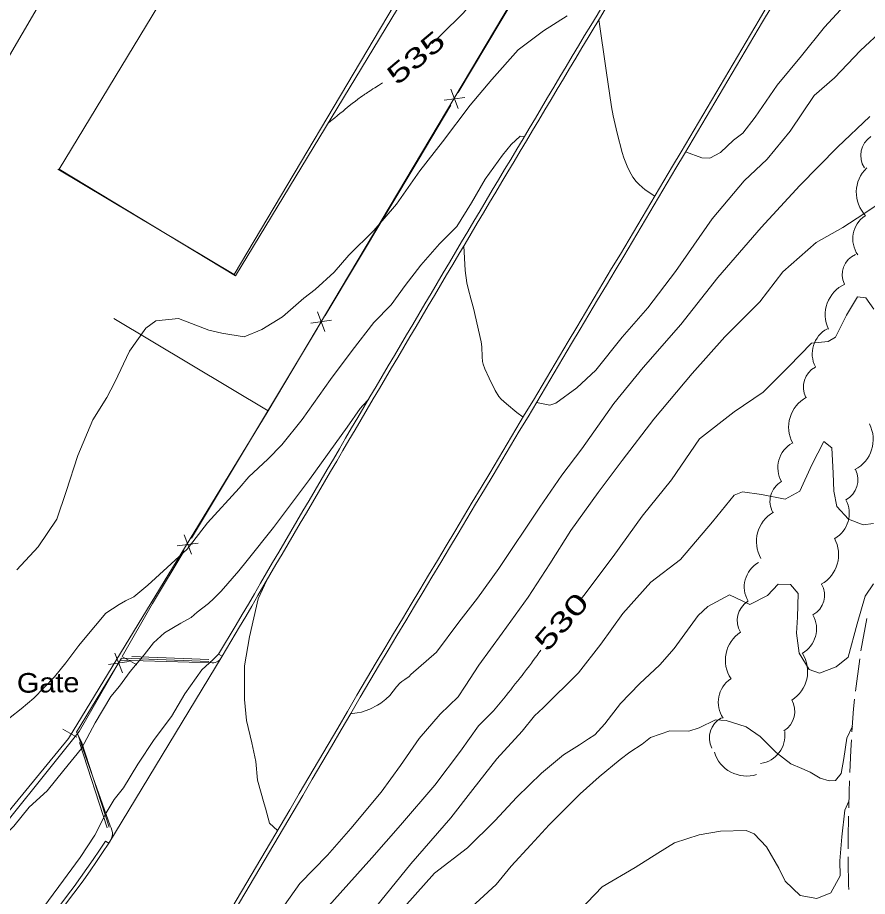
# Model space of a CAD drawing. Extents: x 2361284 to 2366480, y 6976556 to 6985346.
# Drawn here: x 2364150.7 to 2364358.8, y 6979307 to 6979522.2 of the extents above; entities that cross this region are included whole.
import ezdxf
from ezdxf.enums import TextEntityAlignment as Align

# ---------------------------------------------------------------- set-up
doc = ezdxf.new("R2010")
doc.units = 0
doc.header["$LTSCALE"] = 1.9
for name, color, linetype, lineweight in [('12', 7, 'Continuous', 13), ('13', 7, 'Continuous', 13), ('16', 7, 'Continuous', 13), ('3', 7, 'Continuous', 13), ('5', 7, 'Continuous', 13), ('6', 7, 'Continuous', 13), ('7', 7, 'Continuous', 13), ('9', 7, 'Continuous', 13)]:
    doc.layers.add(name, color=color, linetype=linetype, lineweight=lineweight)

msp = doc.modelspace()

# ---------------------------------------------------------------- linework, layer by layer
at = {"layer": '12'}
for points in [[(2364331.563, 6979587.998), (2364330.272, 6979587.117), (2364327.984, 6979584.805), (2364325.633, 6979582.722), (2364321.96, 6979580.987), (2364318.646, 6979578.145), (2364315.673, 6979576.446), (2364311.945, 6979574.031), (2364306.953, 6979570.033), (2364305.354, 6979568.858), (2364299.208, 6979563.029), (2364292.354, 6979556.054), (2364283.57, 6979546.02), (2364277.887, 6979542.135), (2364271.511, 6979536.375), (2364265.488, 6979530.307), (2364259.875, 6979523.373), (2364254.305, 6979517.95), (2364252.164, 6979515.9)], [(2364240.076, 6979506.223), (2364239.062, 6979505.587), (2364238.161, 6979505.023), (2364237.71, 6979504.74), (2364237.261, 6979504.455), (2364237.037, 6979504.312), (2364236.589, 6979504.024), (2364236.366, 6979503.88), (2364236.032, 6979503.661), (2364235.699, 6979503.441), (2364235.533, 6979503.33), (2364235.394, 6979503.236), (2364235.117, 6979503.045), (2364234.842, 6979502.851), (2364234.66, 6979502.72), (2364234.54, 6979502.632), (2364234.299, 6979502.455), (2364234.031, 6979502.253), (2364233.853, 6979502.117), (2364233.498, 6979501.843), (2364233.322, 6979501.705), (2364232.97, 6979501.427), (2364232.619, 6979501.148), (2364231.919, 6979500.587), (2364230.887, 6979499.759), (2364230.372, 6979499.345), (2364229.601, 6979498.721), (2364229.089, 6979498.303), (2364228.833, 6979498.094), (2364228.45, 6979497.779), (2364227.941, 6979497.358), (2364227.687, 6979497.146), (2364227.307, 6979496.827), (2364226.739, 6979496.347)], [(2364360.359, 6979450.794), (2364358.392, 6979453.626), (2364356.31, 6979453.826), (2364353.683, 6979449.361), (2364350.914, 6979443.914), (2364349.164, 6979442.858), (2364345.109, 6979442.469), (2364339.552, 6979436.756), (2364333.231, 6979430.446), (2364326.167, 6979425.638), (2364317.619, 6979419.067), (2364310.834, 6979409.042), (2364303.649, 6979400.072), (2364296.531, 6979390.255), (2364289.313, 6979380.685), (2364288.314, 6979379.475)], [(2364278.809, 6979367.294), (2364278.652, 6979367.085), (2364278.549, 6979366.944), (2364278.346, 6979366.66), (2364278.146, 6979366.375), (2364277.879, 6979365.994), (2364277.745, 6979365.804), (2364277.609, 6979365.615), (2364277.541, 6979365.521), (2364277.437, 6979365.381), (2364276.803, 6979364.534), (2364276.485, 6979364.112), (2364276.008, 6979363.479), (2364275.288, 6979362.532), (2364274.806, 6979361.902), (2364274.565, 6979361.588), (2364274.202, 6979361.117), (2364273.716, 6979360.49), (2364273.473, 6979360.177), (2364273.107, 6979359.708), (2364272.556, 6979359.006), (2364272.065, 6979358.384), (2364271.818, 6979358.073), (2364271.447, 6979357.608), (2364270.889, 6979356.912), (2364270.328, 6979356.217), (2364270.047, 6979355.871)], [(2364270.047, 6979355.871), (2364267.179, 6979352.433), (2364263.514, 6979348.788), (2364259.134, 6979342.526), (2364252.821, 6979334.246), (2364244.434, 6979324.426), (2364237.45, 6979316.449), (2364226.159, 6979303.861), (2364216.776, 6979289.47), (2364207.276, 6979275.71), (2364193.581, 6979258.298), (2364182.659, 6979243.604), (2364173.302, 6979227.584), (2364164.063, 6979213.665), (2364152.683, 6979194.795), (2364143.92, 6979182.292), (2364134.428, 6979168.781), (2364123.904, 6979154.58), (2364114.942, 6979142.034), (2364103.663, 6979126.066)]]:
    msp.add_lwpolyline(points, dxfattribs=at)
at = {"layer": '13'}
for points in [[(2364355.131, 6979527.369), (2364348.292, 6979519.874), (2364342.618, 6979512.849), (2364336.647, 6979505.661), (2364331.311, 6979497.841), (2364328.278, 6979493.902), (2364325.964, 6979492.21), (2364322.822, 6979489.219), (2364320.164, 6979487.814), (2364318.214, 6979487.875), (2364314.211, 6979489.307)], [(2364285.272, 6979522.685), (2364279.458, 6979518.949), (2364273.22, 6979514.33), (2364266.849, 6979507.048), (2364261.519, 6979500.788), (2364254.764, 6979491.773), (2364249.181, 6979484.679), (2364243.479, 6979476.494), (2364237.889, 6979470.072), (2364231.787, 6979464.013), (2364228.206, 6979459.848), (2364223.546, 6979455.634), (2364220.786, 6979453.538), (2364215.569, 6979448.928), (2364210.507, 6979445.869), (2364206.155, 6979444.048), (2364200.726, 6979444.966), (2364197.489, 6979445.706), (2364190.102, 6979448.536), (2364184.553, 6979447.961), (2364182.073, 6979446.138), (2364178.076, 6979440.513), (2364174.509, 6979432.897), (2364172.525, 6979429.168), (2364169.087, 6979423.714), (2364165.479, 6979415), (2364162.573, 6979406.172), (2364160.327, 6979399.399), (2364155.702, 6979392.565), (2364150.515, 6979386.986)], [(2364368.244, 6979523.024), (2364362.667, 6979519.361), (2364357.056, 6979514.177), (2364350.7, 6979507.505), (2364345.741, 6979503.139), (2364339.864, 6979494.393), (2364334.249, 6979487.538), (2364328.609, 6979482.254), (2364320.766, 6979472.95), (2364311.749, 6979460.043), (2364304.963, 6979451.178), (2364298.73, 6979443.958), (2364292.257, 6979435.876), (2364287.629, 6979431.512), (2364282.505, 6979427.783), (2364280.979, 6979427.307), (2364277.733, 6979427.938)], [(2364306.693, 6979478.515), (2364304.358, 6979480.063), (2364302.852, 6979481.331), (2364302.169, 6979482.053), (2364301.354, 6979483.113), (2364300.882, 6979483.857), (2364300.087, 6979485.433), (2364299.116, 6979487.905), (2364298.721, 6979489.17), (2364297.495, 6979493.92), (2364296.53, 6979498.194), (2364296.134, 6979500.347), (2364294.81, 6979509.244), (2364293.04, 6979521.789)], [(2364359.371, 6979497.978), (2364351.411, 6979490.501), (2364342.23, 6979481.093), (2364332.778, 6979470.804), (2364322.154, 6979458.572), (2364313.123, 6979447.045), (2364303.892, 6979436.537), (2364296.695, 6979427.728), (2364288.841, 6979416.603), (2364283.923, 6979410.116), (2364278.557, 6979402.304), (2364268.558, 6979387.299), (2364263.287, 6979380.037), (2364258.724, 6979374.124), (2364253.252, 6979366.791), (2364247.013, 6979361.363)], [(2364274.772, 6979493.094), (2364273.741, 6979493.184), (2364271.541, 6979491.132), (2364269.425, 6979488.542), (2364265.151, 6979482.621), (2364261.817, 6979476.879), (2364258.222, 6979471.035), (2364253.991, 6979466.804), (2364249.431, 6979461.58), (2364245.588, 6979456.584), (2364242.193, 6979451.841), (2364237.953, 6979447.571), (2364232.619, 6979440.669), (2364227.286, 6979433.578), (2364220.389, 6979423.761), (2364215.408, 6979417.545), (2364212.001, 6979414.082), (2364207.301, 6979409.707), (2364204.958, 6979406.975), (2364197.158, 6979398.459), (2364192.249, 6979392.032), (2364187.331, 6979387.547), (2364182.611, 6979383.251), (2364179.119, 6979380.327)], [(2364361.871, 6979476.88), (2364357.897, 6979474.143), (2364352.709, 6979470.794), (2364346.253, 6979467.141), (2364338.061, 6979459.953), (2364332.411, 6979452.629), (2364323.852, 6979444.057), (2364315.867, 6979435.091), (2364306.503, 6979423.89), (2364298.688, 6979413.706), (2364292.852, 6979405.891), (2364286.191, 6979396.626), (2364281.008, 6979388.467), (2364275.695, 6979380.235), (2364269.368, 6979371.455), (2364263.623, 6979363.58), (2364260.253, 6979358.468)], [(2364274.495, 6979424.396), (2364272.914, 6979425.542), (2364270.364, 6979427.638), (2364269.104, 6979428.766), (2364268.547, 6979429.411), (2364267.628, 6979430.859), (2364266.154, 6979433.938), (2364265.114, 6979436.193), (2364264.702, 6979437.364), (2364264.564, 6979437.956), (2364264.438, 6979439.161), (2364264.385, 6979441.6), (2364264.23, 6979442.8), (2364262.342, 6979451.033), (2364261.766, 6979453.101), (2364260.984, 6979455.854), (2364260.693, 6979457.257), (2364260.32, 6979460.273), (2364259.967, 6979466.331)], [(2364236.583, 6979428.677), (2364235.184, 6979427.252), (2364234.564, 6979426.477), (2364231.367, 6979421.926), (2364222.158, 6979409.119), (2364213.37, 6979397.304), (2364206.936, 6979389.243), (2364204.853, 6979386.721), (2364200.557, 6979381.782), (2364198.72, 6979379.919), (2364197.416, 6979378.763), (2364194.677, 6979376.565)], [(2364360.268, 6979398.33), (2364357.711, 6979397.956), (2364354.108, 6979399.402), (2364351.308, 6979402.455), (2364350.552, 6979406.259), (2364350.39, 6979410.678), (2364350.072, 6979416.825), (2364348.087, 6979418.416), (2364345.122, 6979412.708), (2364342.232, 6979406.21), (2364338.62, 6979404.306), (2364332.87, 6979405.391), (2364328.21, 6979406.049), (2364326.161, 6979405.237), (2364320.822, 6979398.695), (2364313.03, 6979389.522), (2364305.742, 6979383.982), (2364298.864, 6979376.245), (2364293.476, 6979368.724), (2364288.033, 6979361.713), (2364279.344, 6979353.179)], [(2364214.325, 6979323.129), (2364212.408, 6979324.941), (2364211.373, 6979328.611), (2364211.062, 6979329.679), (2364209.447, 6979335.462), (2364209.024, 6979340.01), (2364208.03, 6979344.57), (2364206.759, 6979350.089), (2364206.22, 6979355.204), (2364206.291, 6979363.475), (2364207.483, 6979370.596), (2364209.585, 6979379.86), (2364211.703, 6979384.408)], [(2364360.288, 6979383.571), (2364358.177, 6979380.51), (2364356.252, 6979373.711), (2364354.069, 6979365.61), (2364351.102, 6979363.172), (2364347.017, 6979361.634), (2364344.468, 6979362.569), (2364342.059, 6979366.556), (2364341.432, 6979371.49), (2364341.616, 6979375.362), (2364341.791, 6979381.135), (2364339.899, 6979383.367), (2364336.948, 6979383.479), (2364334.325, 6979380.643), (2364329.996, 6979378.442), (2364324.992, 6979380.874), (2364319.655, 6979377.985), (2364317.31, 6979375.811), (2364311.417, 6979367.734), (2364307.945, 6979363.671), (2364302.989, 6979359.085), (2364298.274, 6979354.199), (2364294.491, 6979349.253)], [(2364179.119, 6979380.327), (2364177.139, 6979379.388), (2364175.547, 6979378.513), (2364172.338, 6979376.322), (2364169.766, 6979373.338), (2364167.215, 6979370.273), (2364165.671, 6979368.439), (2364162.492, 6979364.208), (2364159.754, 6979360.763), (2364154.644, 6979355.503), (2364151.538, 6979352.934), (2364146.14, 6979348.662), (2364142.991, 6979345.192), (2364138.78, 6979339.022), (2364135.969, 6979334.944), (2364131.075, 6979326.908), (2364129.172, 6979322.97), (2364125.853, 6979316.538), (2364121.228, 6979310.703), (2364117.097, 6979300.304)], [(2364194.677, 6979376.565), (2364193.168, 6979375.32), (2364190.652, 6979373.876), (2364186.703, 6979371.509), (2364183.946, 6979369.122), (2364181.664, 6979366.121), (2364178.293, 6979362.098), (2364175.608, 6979358.453), (2364173.532, 6979355.943), (2364169.713, 6979349.516), (2364166.331, 6979343.214), (2364162.051, 6979337.933), (2364157.96, 6979332.814), (2364153.538, 6979328.802), (2364149.812, 6979324.196), (2364144.253, 6979318.773), (2364138.727, 6979314.069), (2364135.926, 6979309.922), (2364130.29, 6979303.189)], [(2364199.924, 6979366.334), (2364199.181, 6979365.577), (2364198.617, 6979364.982), (2364195.79, 6979362.495), (2364191.636, 6979356.635), (2364188.348, 6979351.074), (2364184.151, 6979345.443), (2364180.099, 6979339.335), (2364176.615, 6979333.561), (2364174.372, 6979330.7), (2364172.373, 6979327.411), (2364169.635, 6979321.964), (2364166.055, 6979316.48), (2364160.782, 6979309.419), (2364156.843, 6979304.082)], [(2364247.013, 6979361.363), (2364246.563, 6979360.874), (2364245.495, 6979360.128), (2364244.8, 6979359.652), (2364244.306, 6979359.231), (2364243.428, 6979358.276), (2364241.799, 6979356.21), (2364240.871, 6979355.273), (2364239.653, 6979354.34), (2364238.798, 6979353.798), (2364236.944, 6979352.866), (2364234.869, 6979352.147), (2364233.823, 6979351.916), (2364232.244, 6979351.731)], [(2364260.253, 6979358.468), (2364258.587, 6979355.902), (2364254.156, 6979351.609), (2364249.053, 6979345.62), (2364244.465, 6979339.057), (2364239.747, 6979332.521), (2364232.312, 6979323.59), (2364226.574, 6979317.065), (2364219.819, 6979310.11), (2364214.638, 6979302.881), (2364209.739, 6979295.314), (2364202.59, 6979285.795), (2364197.141, 6979275.094), (2364190.091, 6979263.515), (2364182.824, 6979252.576), (2364176.89, 6979245.709), (2364167.979, 6979232.093), (2364163.432, 6979225.369), (2364151.094, 6979204.162), (2364144.48, 6979194.997), (2364135.296, 6979179.539), (2364130.19, 6979172.791), (2364125.789, 6979168.708), (2364123.494, 6979168.207)], [(2364279.344, 6979353.179), (2364277.252, 6979351.189), (2364274.247, 6979347.45), (2364268.021, 6979340.711), (2364262.133, 6979333.134), (2364256.769, 6979326.253), (2364246.945, 6979314.969), (2364239.61, 6979305.899), (2364229.176, 6979292.659), (2364215.801, 6979277.371), (2364201.331, 6979257.282), (2364193.547, 6979247.187), (2364181.89, 6979229.836), (2364170.046, 6979212.442), (2364158.511, 6979196.001), (2364149.596, 6979182.866), (2364137.762, 6979166.292), (2364119.16, 6979140.094), (2364108.879, 6979127.596), (2364108.02, 6979126.388)], [(2364294.491, 6979349.253), (2364292.006, 6979346.589), (2364290.476, 6979345.574), (2364288.28, 6979344.113), (2364284.344, 6979341.636), (2364278.976, 6979337.135), (2364272.91, 6979331.327), (2364267.555, 6979325.485), (2364260.869, 6979318.872), (2364252.776, 6979312.703), (2364243.277, 6979302.054)], [(2364355.11, 6979348.709), (2364353.688, 6979345.765), (2364352.975, 6979340.738), (2364352.35, 6979337.072), (2364350.956, 6979335.389), (2364349.437, 6979335.314), (2364347.201, 6979335.972), (2364344.768, 6979337.41), (2364342.678, 6979338.32), (2364339.977, 6979339.475), (2364336.43, 6979342.251), (2364334.562, 6979344.103), (2364332.503, 6979346.164), (2364329.111, 6979348.492), (2364324.205, 6979350.075), (2364321.583, 6979350.2), (2364317.562, 6979348.272), (2364315.05, 6979347.448), (2364310.409, 6979347.504), (2364305.694, 6979345.929)], [(2364305.694, 6979345.929), (2364303.629, 6979344.309), (2364300.558, 6979342.33), (2364298.254, 6979340.538), (2364293.094, 6979336.228), (2364288.464, 6979332.105), (2364284.353, 6979328.045), (2364280.826, 6979324.502), (2364276.392, 6979319.589), (2364271.581, 6979314.352), (2364267.864, 6979309.887), (2364258.883, 6979301.662)], [(2364354.235, 6979330.27), (2364353.245, 6979328.12), (2364352.468, 6979321.573), (2364352.033, 6979315.688), (2364352.058, 6979312.017), (2364349.777, 6979307.895), (2364346.362, 6979306.494), (2364342.284, 6979307.175), (2364338.63, 6979310.69), (2364337.1, 6979313.925), (2364334.05, 6979319.157), (2364331.039, 6979322.323), (2364329.091, 6979323.16), (2364322.803, 6979322.961), (2364317.541, 6979322.051), (2364311.519, 6979320.143), (2364307.443, 6979317.584), (2364301.896, 6979314.08), (2364293.86, 6979309.344), (2364288.256, 6979303.511)]]:
    msp.add_lwpolyline(points, dxfattribs=at)
at = {"layer": '16'}
for centre, radius, start, end in [((2364362.655, 6979488.455), 5.525, 123.14976, 213.14976), ((2364364.324, 6979479.432), 8.292, 133.68225, 223.68225), ((2364362.104, 6979468.021), 6.914, 124.63451, 214.63451), ((2364358.135, 6979459.216), 5.525, 114.78893, 204.78893), ((2364356.721, 6979449.422), 8.292, 114.98806, 204.98806), ((2364352.165, 6979439.875), 6.914, 117.67591, 207.67591), ((2364348.605, 6979431.746), 5.525, 117.67591, 207.67591), ((2364347.766, 6979421.926), 8.292, 118.40524, 208.40524), ((2364351.893, 6979418.869), 8.292, 297.47916, 27.47916), ((2364343.751, 6979411.979), 6.914, 119.34109, 209.34109), ((2364350.922, 6979409.004), 5.525, 297.47916, 27.47916), ((2364340.428, 6979403.75), 5.525, 119.34109, 209.34109), ((2364347.413, 6979400.726), 6.914, 299.01937, 29.01937), ((2364339.882, 6979393.897), 8.292, 119.9757, 209.9757), ((2364343.426, 6979390.676), 8.292, 299.01937, 29.01937), ((2364335.522, 6979382.745), 6.914, 119.95394, 209.95394), ((2364342.739, 6979380.77), 5.525, 299.19356, 29.19356), ((2364332.413, 6979374.568), 5.525, 121.6464, 211.6464), ((2364339.396, 6979372.55), 6.914, 299.19356, 29.19356), ((2364332.291, 6979364.827), 8.292, 123.50981, 213.50981), ((2364335.84, 6979362.067), 8.292, 302.17467, 32.17467), ((2364329.166, 6979354.528), 6.914, 124.03389, 214.03389), ((2364335.469, 6979352.327), 5.525, 300.44088, 30.44088), ((2364325.597, 6979345.827), 5.525, 117.39942, 207.39942), ((2364331.662, 6979346.402), 6.914, 277.77464, 7.77464), ((2364329.221, 6979344.749), 8.292, 196.99274, 286.99274)]:
    msp.add_arc(centre, radius, start, end, dxfattribs=at)
at = {"layer": '3'}
for p, q in [((2364199.924, 6979366.334), (2364204.236, 6979373.526)), ((2364200.749, 6979365.842), (2364205.061, 6979373.033)), ((2364200.749, 6979365.842), (2364173.013, 6979320.006)), ((2364197.523, 6979365.047), (2364178.669, 6979365.722)), ((2364199.924, 6979366.334), (2364200.749, 6979365.842)), ((2364197.505, 6979364.547), (2364178.651, 6979365.222)), ((2364165.848, 6979344.659), (2364172.654, 6979323.783)), ((2364166.323, 6979344.814), (2364173.13, 6979323.938)), ((2364172.208, 6979320.529), (2364173.013, 6979320.006))]:
    msp.add_line(p, q, dxfattribs=at)
for points in [[(2364358.602, 6979708.766), (2364374.682, 6979699.409), (2364212.068, 6979425.941), (2364174.293, 6979448.495)], [(2364285.145, 6979596.511), (2364203.707, 6979459.342), (2364160.556, 6979485.137)], [(2364212.068, 6979425.941), (2364163.18, 6979345.628), (2364113.466, 6979285.123), (2364106.102, 6979277.255), (2364097.996, 6979270.074), (2364089.569, 6979263.197), (2364081.246, 6979256.24), (2364074.452, 6979250.303), (2364067.628, 6979244.404), (2364060.752, 6979238.575), (2364053.799, 6979232.847), (2364004.561, 6979192.976), (2363976.048, 6979231.664), (2363972.834, 6979341.526)], [(2364178.651, 6979365.222), (2364176.15, 6979365.361), (2364165.087, 6979347.178), (2364166.323, 6979344.814)], [(2364198.314, 6979364.2), (2364198.314, 6979364.199), (2364175.817, 6979364.845)], [(2364173.343, 6979324.26), (2364173.343, 6979324.26), (2364165.376, 6979346.905)]]:
    msp.add_lwpolyline(points, dxfattribs=at)
for centre, radius, start, end in [((2343838.164, 6991622.203), 23799.793, 328.99957, 329.64105), ((2343838.163, 6991622.203), 23800.753, 328.99957, 329.64105), ((2377000.078, 6971906.412), 14815.236, 149.00615, 149.73404), ((2377000.078, 6971906.412), 14814.276, 149.00615, 149.73404), ((2364198.484, 6979366.574), 2.379, 265.89672, 342.09692), ((2346930.886, 6989501.045), 20057.599, 329.21869, 329.64314), ((2346930.886, 6989501.045), 20058.559, 329.21869, 329.64314), ((2364170.398, 6979322.349), 3.511, 318.13815, 32.98209), ((2363956.085, 6979462.078), 258.351, 307.63879, 326.77818), ((2363956.085, 6979462.078), 259.311, 307.63879, 326.77818)]:
    msp.add_arc(centre, radius, start, end, dxfattribs=at)
at = {"layer": '5'}
for points in [[(2364176.407, 6979365.672), (2364178.137, 6979364.688), (2364179.875, 6979363.7)], [(2364165.193, 6979345.954), (2364163.469, 6979346.948), (2364161.736, 6979347.947)]]:
    msp.add_lwpolyline(points, dxfattribs=at)
at = {"layer": '6'}
for p, q in [((2364358.63, 6979375.014), (2364357.154, 6979367.149)), ((2364356.893, 6979365.167), (2364355.879, 6979357.237)), ((2364354.417, 6979335.302), (2364354.322, 6979332.641)), ((2364354.322, 6979332.641), (2364354.18, 6979328.639))]:
    msp.add_line(p, q, dxfattribs=at)
for points in [[(2364355.617, 6979355.254), (2364355.32, 6979352.911), (2364354.963, 6979347.287)], [(2364354.842, 6979345.296), (2364354.686, 6979342.785), (2364354.488, 6979337.303)], [(2364354.109, 6979326.638), (2364354.031, 6979321.227), (2364354.045, 6979318.637)], [(2364354.054, 6979316.637), (2364354.055, 6979315.527), (2364354.14, 6979309.787), (2364354.181, 6979308.637)]]:
    msp.add_lwpolyline(points, dxfattribs=at)
at = {"layer": '7'}
for points in [[(2364087.417, 6979528.354), (2364131.022, 6979502.846), (2364135.903, 6979511.193), (2364144.612, 6979506.106), (2364275.656, 6979730.424), (2364242.339, 6979749.889), (2364232.39, 6979732.853), (2364213.374, 6979743.963)], [(2364204.064, 6979458.939), (2364160.872, 6979485.119), (2364300.52, 6979715.5), (2364343.721, 6979689.309)]]:
    msp.add_lwpolyline(points, close=True, dxfattribs=at)
at = {"layer": '9'}
for p, q in [((2364258.6, 6979503.869), (2364289.211, 6979555.474)), ((2364258.557, 6979499.94), (2364256.742, 6979504.732)), ((2364260.181, 6979502.695), (2364255.107, 6979501.977)), ((2364225.924, 6979445.336), (2364224.138, 6979450.139)), ((2364227.568, 6979448.082), (2364222.494, 6979447.394)), ((2364193.294, 6979394.703), (2364224.126, 6979446.179)), ((2364193.241, 6979390.782), (2364191.446, 6979395.575)), ((2364194.885, 6979393.528), (2364189.802, 6979392.829)), ((2364183.734, 6979378.751), (2364191.443, 6979391.615)), ((2364183.734, 6979378.751), (2364176.319, 6979365.71)), ((2364174.511, 6979366.523), (2364176.387, 6979361.751)), ((2364172.917, 6979363.747), (2364177.98, 6979364.526))]:
    msp.add_line(p, q, dxfattribs=at)
for points in [[(2364225.977, 6979449.267), (2364248.756, 6979487.285), (2364256.759, 6979500.773)], [(2364174.528, 6979362.593), (2364165.772, 6979347.399), (2364140.47, 6979315.847), (2364139.165, 6979314.303)]]:
    msp.add_lwpolyline(points, dxfattribs=at)

# ---------------------------------------------------------------- texts
at = {"layer": '12', "width": 1.5}
for s, rotation, p in [(' 535 ', 40.065, (2364249.75, 6979510.6)), (' 530 ', 48.944, (2364285.652, 6979372.69))]:
    msp.add_text(s, height=4.8, rotation=rotation, dxfattribs=at).set_placement(p, align=Align.CENTER)
at = {"layer": '3', "width": 1.1}
msp.add_text('Gate', height=4.799, rotation=0.545, dxfattribs=at).set_placement((2364150.552, 6979356.864))

doc.saveas('drawing.dxf')
